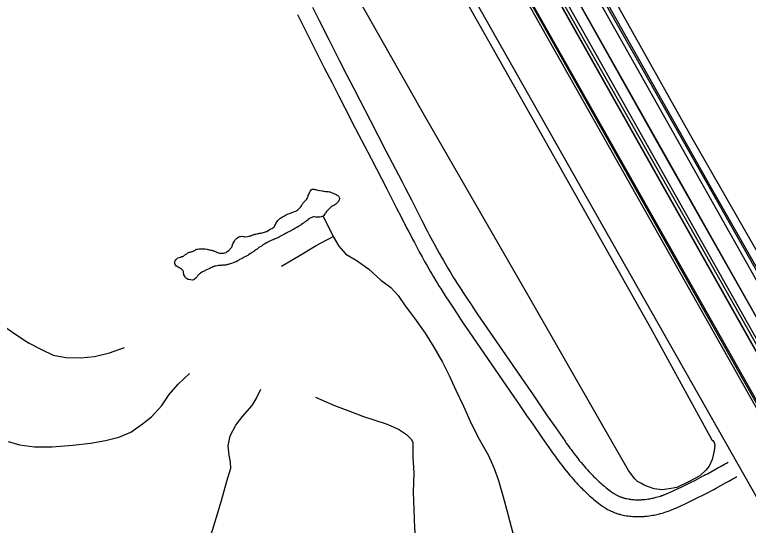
# Model space of a CAD drawing. Extents: x 3177185 to 3215018, y 812988 to 838321.
# Drawn here: x 3189804 to 3191111, y 827234 to 828145 of the extents above; entities that cross this region are included whole.
import ezdxf

# ---------------------------------------------------------------- set-up
doc = ezdxf.new("R2010")
doc.units = 0
for name, color, linetype in [('V-BRDG-OTLN', 7, 'Continuous'), ('V-FLOD-BASE', 7, 'Continuous'), ('V-RAIL-TRAK', 7, 'Continuous'), ('V-RIVR-JETY', 7, 'Continuous'), ('V-ROAD-CNTR', 7, 'Continuous'), ('V-SURV-LINE', 7, 'Continuous'), ('V-TOPO-SHOR', 7, 'Continuous')]:
    doc.layers.add(name, color=color, linetype=linetype)

msp = doc.modelspace()

# ---------------------------------------------------------------- linework, layer by layer
at = {"layer": 'V-BRDG-OTLN'}
msp.add_lwpolyline([(3189931.1, 829788.8), (3190041.1, 829594.3), (3190262.1, 829203.1), (3190444, 828880.4), (3190572.7, 828651.8), (3190883, 828102), (3191302.9, 827356.4), (3191715.4, 826625.5), (3191850.5, 826386.8), (3191913.1, 826276.1), (3191857.2, 826244.4), (3191504.1, 826872.6), (3191185.7, 827436.4), (3190860.4, 828014.3), (3190535.7, 828590.2), (3190389.4, 828848.4), (3190198.3, 829187.5), (3189983.6, 829569.5), (3189815.2, 829866.6), (3189869.7, 829897.4)], close=True, dxfattribs=at)
msp.add_lwpolyline([(3189842.4, 829882), (3189906.7, 829766.5), (3190091.4, 829438.9), (3190276.6, 829111.6), (3190415.1, 828865.6), (3190768.1, 828239.2), (3190952.4, 827911), (3191133.9, 827589.9), (3191350, 827207), (3191641.8, 826689.3), (3191871, 826283.4), (3191884.4, 826259.8)], dxfattribs=at)
at = {"layer": 'V-FLOD-BASE'}
msp.add_lwpolyline([(3190314.2, 828890.9), (3190510.3, 828543), (3190730.1, 828152.9), (3191049.9, 827586.4), (3191280.4, 827177.3), (3191576.7, 826651.3), (3191649.6, 826521.4)], dxfattribs=at)
at = {"layer": 'V-RAIL-TRAK'}
msp.add_lwpolyline([(3191871.7, 826233.9), (3191785.2, 826388.2), (3191407.9, 827056.3), (3191034.9, 827717.7), (3190723.6, 828268.1), (3190388.4, 828864.7)], dxfattribs=at)
at = {"layer": 'V-RIVR-JETY'}
for points in [[(3191651.2, 826513.8), (3191647.9, 826516.7), (3191568.7, 826660.8), (3191407.4, 826948.2), (3191228.3, 827262.2), (3190970.7, 827718.3), (3190670.9, 828250.5), (3190397.2, 828734.5), (3190316.1, 828880.1)], [(3191767.9, 826598.9), (3191749.8, 826635.5), (3191623.3, 826850.9), (3191456.2, 827154.5), (3191228.1, 827546), (3191006.2, 827932.5), (3190723.9, 828438.1), (3190476.7, 828877.3)], [(3190467.1, 828860.7), (3190749.1, 828362.2), (3191048.1, 827830.3), (3191353.7, 827294.7), (3191628.6, 826806.2), (3191747.8, 826593.5), (3191767.9, 826598.9)], [(3190290.6, 828778.2), (3190397.9, 828569.6), (3190618.1, 828181.8), (3190879.8, 827718.3), (3191105, 827321), (3191323.5, 826935.7), (3191549.1, 826533.4), (3191573.1, 826493), (3191581.4, 826479.8)]]:
    msp.add_lwpolyline(points, dxfattribs=at)
at = {"layer": 'V-ROAD-CNTR'}
for points in [[(3186813, 835225.2), (3189830.7, 829864.1), (3191892.3, 826207.1)], [(3190334.3, 828158.1), (3190346.3, 828134.4), (3190364.2, 828099), (3190373.2, 828081.3), (3190382.2, 828063.6), (3190396, 828036.6), (3190408.1, 828013), (3190418.7, 827992.3), (3190437.4, 827956.2), (3190465.4, 827902), (3190493.5, 827847.8), (3190499.5, 827836.1), (3190510.7, 827814.3), (3190520.4, 827795.2), (3190528.9, 827778.5), (3190532.7, 827771.3), (3190536.2, 827764.5), (3190539.6, 827758.1), (3190542.7, 827752.2), (3190545.6, 827746.6), (3190551.2, 827736.2), (3190556.2, 827727.2), (3190560.5, 827719.3), (3190564.4, 827712.4), (3190567.8, 827706.4), (3190570.8, 827701.2), (3190573.4, 827696.7), (3190575.8, 827692.7), (3190579.9, 827685.8), (3190583, 827680.6), (3190585.4, 827676.8), (3190589, 827671), (3190592.6, 827665.3), (3190596.4, 827659.5), (3190603.7, 827648.1), (3190610.6, 827637.5), (3190617.2, 827627.7), (3190623.4, 827618.4), (3190629.2, 827609.7), (3190634.7, 827601.7), (3190645, 827586.5), (3190718.1, 827480.4), (3190726.4, 827468.3), (3190740.9, 827447.2), (3190751.8, 827431.4), (3190768.2, 827407.8), (3190784.6, 827384.1), (3190786.9, 827380.8), (3190789.1, 827377.7), (3190791.2, 827374.7), (3190793.3, 827371.8), (3190795.3, 827369.1), (3190799.3, 827363.7), (3190803, 827358.8), (3190806.6, 827354.2), (3190810, 827350), (3190813.2, 827346.1), (3190816.2, 827342.4), (3190819.1, 827339.1), (3190821.9, 827335.9), (3190824.5, 827333), (3190827, 827330.3), (3190829.3, 827327.8), (3190831.5, 827325.5), (3190833.6, 827323.3), (3190835.6, 827321.3), (3190837.5, 827319.5), (3190839.3, 827317.7), (3190842.7, 827314.5), (3190845.7, 827311.7), (3190848.4, 827309.3), (3190850.8, 827307.2), (3190852.9, 827305.4), (3190854.7, 827303.8), (3190858, 827301.1), (3190860.5, 827299.1), (3190862.4, 827297.6), (3190865.3, 827295.4), (3190868.2, 827293.2), (3190869.5, 827292.3), (3190870.7, 827291.4), (3190871.9, 827290.6), (3190873.2, 827289.9), (3190874.4, 827289.2), (3190875.7, 827288.5), (3190876.9, 827287.8), (3190878.2, 827287.2)], [(3190307.6, 828144.6), (3190319.5, 828120.9), (3190337.4, 828085.4), (3190346.4, 828067.7), (3190355.5, 828050), (3190369.3, 828022.9), (3190381.4, 827999.3), (3190392.1, 827978.6), (3190410.7, 827942.4), (3190438.8, 827888.2), (3190466.8, 827834), (3190472.8, 827822.4), (3190483.9, 827800.6), (3190493.7, 827781.5), (3190502.3, 827764.8), (3190506.1, 827757.5), (3190509.6, 827750.6), (3190513, 827744.2), (3190516.2, 827738.1), (3190519.2, 827732.5), (3190524.8, 827721.9), (3190529.9, 827712.7), (3190534.3, 827704.7), (3190538.3, 827697.7), (3190541.7, 827691.5), (3190544.8, 827686.2), (3190547.6, 827681.5), (3190550, 827677.4), (3190554.2, 827670.3), (3190557.4, 827665), (3190559.9, 827661), (3190563.6, 827655.1), (3190567.3, 827649.2), (3190571.2, 827643.2), (3190578.6, 827631.7), (3190585.6, 827621), (3190592.2, 827611.1), (3190598.4, 827601.7), (3190604.3, 827593), (3190609.8, 827584.8), (3190620.2, 827569.5), (3190693.4, 827463.4), (3190701.6, 827451.3), (3190716.2, 827430.2), (3190727.1, 827414.4), (3190743.5, 827390.7), (3190760, 827366.9), (3190762.3, 827363.6), (3190764.6, 827360.4), (3190766.8, 827357.3), (3190769, 827354.2), (3190771.1, 827351.3), (3190775.3, 827345.7), (3190779.2, 827340.5), (3190783, 827335.6), (3190786.6, 827331.1), (3190790.1, 827326.9), (3190793.4, 827323), (3190796.5, 827319.4), (3190799.4, 827316), (3190802.3, 827312.9), (3190805, 827309.9), (3190807.5, 827307.2), (3190809.9, 827304.7), (3190812.2, 827302.3), (3190814.4, 827300.1), (3190816.5, 827298.1), (3190818.5, 827296.1), (3190822.2, 827292.6), (3190825.5, 827289.5), (3190828.4, 827286.9), (3190831.1, 827284.6), (3190833.4, 827282.6), (3190835.5, 827280.8), (3190839.1, 827277.8), (3190841.8, 827275.6), (3190844, 827273.9), (3190847.2, 827271.5), (3190850.4, 827269), (3190852.3, 827267.7), (3190854.1, 827266.4), (3190856, 827265.2), (3190857.8, 827264.1), (3190859.7, 827263.1), (3190861.5, 827262), (3190863.3, 827261.1), (3190864.9, 827260.3)], [(3190878, 827287.3), (3190879.3, 827286.7), (3190880.6, 827286.1), (3190881.8, 827285.6), (3190883, 827285.1), (3190884.2, 827284.7), (3190885.4, 827284.2), (3190886.6, 827283.8), (3190887.7, 827283.5), (3190888.9, 827283.1), (3190890.1, 827282.8), (3190891.2, 827282.5), (3190892.3, 827282.2), (3190894.7, 827281.7), (3190896.9, 827281.2), (3190899.1, 827280.9), (3190901.2, 827280.5), (3190903.3, 827280.3), (3190905.4, 827280.1), (3190907.4, 827279.9), (3190909.4, 827279.8), (3190911.3, 827279.7), (3190913.1, 827279.7), (3190914.9, 827279.7), (3190916.7, 827279.7), (3190918.4, 827279.7), (3190920.1, 827279.8), (3190921.7, 827279.9), (3190923.2, 827280), (3190924.7, 827280.1), (3190927.7, 827280.4), (3190930.5, 827280.8), (3190933.1, 827281.2), (3190935.5, 827281.6), (3190937.7, 827282), (3190939.8, 827282.4), (3190941.8, 827282.8), (3190943.7, 827283.2), (3190945.4, 827283.7), (3190947, 827284.1), (3190950, 827284.9), (3190952.6, 827285.7), (3190954.8, 827286.4), (3190956.8, 827287.1), (3190958.5, 827287.6), (3190959.9, 827288.2), (3190962.5, 827289.1), (3190964.3, 827289.9), (3190965.7, 827290.5), (3190967.7, 827291.3), (3190969.8, 827292.3), (3190978.5, 827296.3), (3190986.1, 827299.9), (3190992.7, 827303), (3190998.5, 827305.8), (3191003.6, 827308.3), (3191008, 827310.4), (3191015.7, 827314.3), (3191021.4, 827317.2), (3191025.6, 827319.4), (3191032, 827322.8), (3191035.2, 827324.5), (3191038.4, 827326.2), (3191057.2, 827336.5), (3191061.8, 827339), (3191068.7, 827342.9), (3191072.1, 827344.9), (3191075.5, 827346.9)], [(3190865.2, 827260.1), (3190866.9, 827259.4), (3190868.6, 827258.6), (3190870.4, 827257.9), (3190872.1, 827257.2), (3190873.8, 827256.5), (3190875.5, 827255.9), (3190877.2, 827255.3), (3190878.9, 827254.8), (3190880.5, 827254.3), (3190882.1, 827253.9), (3190883.7, 827253.4), (3190885.3, 827253), (3190888.4, 827252.3), (3190891.4, 827251.7), (3190894.4, 827251.2), (3190897.3, 827250.8), (3190900, 827250.5), (3190902.7, 827250.2), (3190905.4, 827250), (3190907.9, 827249.8), (3190910.4, 827249.7), (3190912.7, 827249.7), (3190915, 827249.7), (3190917.3, 827249.7), (3190919.4, 827249.8), (3190921.5, 827249.9), (3190923.6, 827250), (3190925.5, 827250.1), (3190927.5, 827250.3), (3190931.1, 827250.6), (3190934.5, 827251), (3190937.6, 827251.5), (3190940.6, 827252), (3190943.4, 827252.5), (3190946, 827253), (3190948.4, 827253.5), (3190950.6, 827254.1), (3190952.7, 827254.6), (3190954.7, 827255.1), (3190958.3, 827256.1), (3190961.4, 827257), (3190964.1, 827257.9), (3190966.5, 827258.7), (3190968.5, 827259.4), (3190970.4, 827260), (3190973.4, 827261.2), (3190975.7, 827262.1), (3190977.4, 827262.8), (3190979.9, 827263.9), (3190982.3, 827265), (3190991.2, 827269.1), (3190998.9, 827272.7), (3191005.6, 827275.9), (3191011.6, 827278.8), (3191016.7, 827281.3), (3191021.3, 827283.5), (3191029.2, 827287.5), (3191035.1, 827290.5), (3191039.6, 827292.8), (3191046.2, 827296.3), (3191049.5, 827298.1), (3191052.8, 827299.9), (3191071.6, 827310.2), (3191076.4, 827312.8), (3191083.5, 827316.8), (3191087, 827318.9), (3191090.6, 827320.9)]]:
    msp.add_lwpolyline(points, dxfattribs=at)
at = {"layer": 'V-SURV-LINE'}
for points in [[(3189803, 829952.1), (3191996.6, 826059.9)], [(3191970.5, 826045.1), (3189776.9, 829937.4)]]:
    msp.add_lwpolyline(points, dxfattribs=at)
at = {"layer": 'V-TOPO-SHOR'}
for points in [[(3190427.6, 828923.5), (3190635.9, 828554.1), (3190936.1, 828022.9), (3191271.2, 827430.3), (3191592.3, 826860), (3191743.4, 826592.8)], [(3190317.1, 828891.2), (3190656.3, 828287.7), (3190859.6, 827927.7), (3191060.6, 827572.7), (3191270, 827200.3), (3191547.2, 826708), (3191655.6, 826515.7)], [(3190557.2, 828259.1), (3190729.9, 827953), (3190937.1, 827586.1), (3191046, 827386.8), (3191048, 827385.4), (3191050.4, 827382), (3191051.5, 827377.8), (3191050.6, 827367.2), (3191047, 827351.3), (3191041.5, 827339.5), (3191035.5, 827332.3), (3191024.7, 827322.2), (3191005.8, 827312), (3190983.6, 827301.8), (3190970.1, 827299), (3190957.6, 827297.5), (3190943.5, 827299.1), (3190933.1, 827302.5), (3190925.8, 827305.5), (3190919.5, 827309.2), (3190913.7, 827312.5), (3190908.7, 827317), (3190897.5, 827331.8), (3190847.5, 827419.7), (3190724.7, 827633.5), (3190536.7, 827960.6), (3190375.6, 828245.3)], [(3190266.6, 827767), (3190267.5, 827768.5), (3190268.4, 827770.4), (3190269.3, 827772.2), (3190271.6, 827775.9), (3190273, 827777.6), (3190273.9, 827778.5), (3190274.8, 827779.4), (3190276.5, 827781.1), (3190277.8, 827782), (3190279, 827782.7), (3190281, 827784), (3190282.4, 827784.8), (3190284.7, 827786.1), (3190286.6, 827787.1), (3190291, 827789.2), (3190293.5, 827790.3), (3190295.3, 827790.8), (3190296.7, 827791.2), (3190298.3, 827791.9), (3190300.8, 827792.9), (3190304.6, 827794.5), (3190305.9, 827795), (3190306.8, 827795.7), (3190308.2, 827796.8), (3190309.2, 827797.5), (3190311.4, 827799.3), (3190313.8, 827802.1), (3190315.1, 827804), (3190315.8, 827805.3), (3190316.7, 827806.7), (3190318.1, 827808.8), (3190320.9, 827812), (3190322, 827813), (3190323.2, 827814.2), (3190324.1, 827815.3), (3190325, 827816.9), (3190326.2, 827819.9), (3190326.8, 827821.1), (3190327.1, 827822.4), (3190327.8, 827824.1), (3190328.9, 827826.9), (3190330.3, 827829.6), (3190331, 827830.7), (3190332.4, 827832.1), (3190333.7, 827833.3), (3190334.7, 827833.5), (3190337, 827833.5), (3190338.8, 827832.9), (3190340.7, 827832.6), (3190343.2, 827831.7), (3190344.3, 827831.5), (3190347.3, 827830.8), (3190352.2, 827830.3), (3190353.3, 827830.1), (3190354.5, 827829.9), (3190357.7, 827829.2), (3190361.4, 827829.5), (3190362.4, 827829.5), (3190364.6, 827828.8), (3190365.8, 827828.5), (3190366.8, 827828.1), (3190369.3, 827827.2), (3190371.3, 827826.5), (3190372.5, 827825.8), (3190373.7, 827825.3), (3190375.3, 827824.6), (3190376.7, 827824), (3190378.5, 827823), (3190379.9, 827821.9), (3190380.8, 827820.8), (3190381.3, 827819.8), (3190381.8, 827818.9), (3190382.4, 827817.1), (3190382.5, 827815.9), (3190381.5, 827813.4), (3190380.6, 827811.3), (3190379.7, 827810.3), (3190378.5, 827809), (3190377, 827807.6), (3190376, 827806.9), (3190374.6, 827805.7), (3190373.7, 827805.2), (3190371.9, 827804.4), (3190368.7, 827802.3), (3190367.5, 827801.6), (3190366.4, 827800.6), (3190365.6, 827799.7), (3190364.1, 827798.3), (3190363.1, 827797), (3190359.5, 827793.7), (3190358.3, 827791.9), (3190357.8, 827790.9), (3190356.7, 827789.3), (3190355.6, 827787.7), (3190355.1, 827786.8), (3190354.4, 827785.8), (3190353.4, 827785.2), (3190351.6, 827784.7), (3190350.2, 827784.4), (3190347.7, 827783.8)], [(3190347.7, 827783.8), (3190345.8, 827783.7), (3190343.6, 827783.5), (3190342.4, 827783.5), (3190340.6, 827783.5), (3190337.6, 827783.9), (3190335.7, 827783.9), (3190334.3, 827783.7), (3190332, 827782.6), (3190330.6, 827781.8), (3190328.6, 827780.3), (3190327.7, 827779.8), (3190326.7, 827778.9), (3190324.2, 827777), (3190322.1, 827775.8), (3190320.8, 827774.9), (3190319.6, 827773.8), (3190318.7, 827773.1), (3190317.1, 827772.2), (3190315.2, 827770.7), (3190314.1, 827770), (3190313.2, 827769.2), (3190310.9, 827768), (3190309.4, 827767), (3190306.5, 827765.4), (3190304.9, 827764.5), (3190304.1, 827763.8), (3190303, 827763.1), (3190300.7, 827761.7), (3190298.8, 827760.8), (3190294.5, 827758.5), (3190292.6, 827757.6), (3190290.4, 827756.6), (3190289.4, 827755.9), (3190287.6, 827754.8), (3190284.4, 827753.1), (3190282.5, 827752), (3190281.1, 827751.5), (3190278.8, 827750.2), (3190277.5, 827749.4), (3190276.5, 827748.8), (3190275.2, 827748.1), (3190274.2, 827747.6), (3190272.8, 827746.7), (3190268, 827745), (3190266.8, 827744.6), (3190265.9, 827744.1), (3190264.5, 827743.4), (3190263.6, 827742.9), (3190261.1, 827742), (3190257.6, 827740.2), (3190255.3, 827739), (3190253.9, 827738.3), (3190252.1, 827737.4), (3190251.2, 827736.9), (3190247.9, 827734.8), (3190246.6, 827734.1), (3190245.7, 827733.4), (3190244.9, 827732.7), (3190243.6, 827731.8), (3190239, 827729.3), (3190238, 827728.4), (3190235.8, 827726.7), (3190234.6, 827726), (3190233.2, 827724.9), (3190231.4, 827723.7), (3190230, 827722.6), (3190228.8, 827721.6), (3190227.9, 827721), (3190226.6, 827720.3), (3190225.1, 827719.3), (3190224, 827718.7), (3190221.5, 827717), (3190220.6, 827716.5), (3190219.2, 827715.4), (3190217.8, 827714.5), (3190216.8, 827714), (3190215.5, 827713.3), (3190212.9, 827712.2), (3190210.7, 827711.2), (3190208.8, 827710.1), (3190207.6, 827709.2), (3190206.3, 827708.5), (3190204.7, 827707.8), (3190203.1, 827706.8), (3190202.3, 827706.1), (3190201.4, 827705.6), (3190198.4, 827704.1), (3190196.4, 827703.4), (3190194.3, 827702.6), (3190193.1, 827702), (3190190.1, 827700.8), (3190187.6, 827700.3), (3190185.8, 827699.6), (3190184.8, 827699.2), (3190183, 827698.9), (3190180.9, 827698.2), (3190179.1, 827697.8), (3190176.8, 827697.7), (3190175.6, 827697.7), (3190174.4, 827697.7)], [(3190353.4, 827785.2), (3190371.2, 827749.2), (3190381.2, 827731.9), (3190394, 827717.6), (3190412.2, 827707), (3190434.1, 827691.6), (3190456.4, 827671.3), (3190474, 827658.3), (3190487.2, 827644), (3190499.5, 827625.7), (3190516.6, 827603.5), (3190535.3, 827576.8), (3190551, 827551.6), (3190566.5, 827525.2), (3190577.9, 827501.4), (3190590, 827474.9), (3190603.8, 827446.4)], [(3190099, 827712.5), (3190100.8, 827713.2), (3190102.4, 827713.7), (3190103.4, 827713.7), (3190104.5, 827714.2), (3190105.7, 827715.1), (3190107.1, 827716.3), (3190108.2, 827716.8), (3190110.3, 827718.1), (3190111.2, 827719), (3190112.4, 827719.7), (3190114.9, 827721.4), (3190116.8, 827721.4), (3190118.4, 827721.9), (3190119.5, 827722.3), (3190120.9, 827722.5), (3190124.1, 827724.2), (3190125.5, 827724.9), (3190126.6, 827725.6), (3190128.7, 827726.2), (3190130.4, 827726.5), (3190132.7, 827726.9), (3190134.7, 827726.9), (3190137.7, 827727.2), (3190138.7, 827727.2), (3190140.7, 827727.2), (3190143.2, 827726.8), (3190146.7, 827726.5), (3190148.1, 827726), (3190149.3, 827725.6), (3190151.1, 827725.1), (3190153.4, 827724.9), (3190155.2, 827724.7), (3190157.8, 827723.8), (3190159, 827723.5), (3190159.9, 827722.9), (3190164, 827721.2), (3190165.4, 827720.4), (3190166.8, 827720.1), (3190168.7, 827719.6), (3190171, 827719.2), (3190172.1, 827719.2), (3190173.7, 827719.2), (3190175.8, 827719.4), (3190177.6, 827719.7), (3190180.4, 827720.8), (3190181.8, 827721.5), (3190183, 827722.4), (3190183.9, 827722.9), (3190185.9, 827724.6), (3190186.9, 827725.9), (3190187.6, 827726.8), (3190188.4, 827727.6), (3190189.6, 827728.9), (3190190.7, 827729.8), (3190191.2, 827731.3), (3190191.5, 827732.6), (3190192.2, 827734.3), (3190193.3, 827737), (3190194.2, 827738.8), (3190195.3, 827740.9), (3190196.9, 827743.3), (3190198.4, 827744.7), (3190199.3, 827745.6), (3190201.5, 827747.2), (3190203.2, 827748.3), (3190204.8, 827748.8), (3190206.2, 827749.3), (3190208.3, 827749.7), (3190211.2, 827749.1), (3190212.8, 827748.8), (3190214.5, 827748.4), (3190218.6, 827748.9), (3190221.4, 827749.6), (3190222.8, 827750.2), (3190224.4, 827750.5), (3190226.2, 827751.2), (3190228.8, 827752.3), (3190229.9, 827752.6), (3190230.9, 827752.6), (3190232, 827753), (3190233.4, 827753.2), (3190235.9, 827754), (3190237.5, 827754.4), (3190238.9, 827754.7), (3190240.3, 827755.1), (3190241.5, 827755.1), (3190243.1, 827755.3), (3190246.7, 827756.1), (3190249, 827756.8), (3190250.6, 827757.4), (3190252.5, 827757.9), (3190253.6, 827758.2), (3190255.1, 827758.9), (3190257.6, 827760.7), (3190259.4, 827761.9), (3190260.3, 827762.5), (3190262, 827763.3), (3190263.8, 827764.4), (3190265.6, 827765.8), (3190266.6, 827767)], [(3190279.1, 827695.9), (3190312.7, 827715.5), (3190341.3, 827733.3), (3190371.2, 827749.2)], [(3190174.4, 827697.7), (3190173.1, 827697.3), (3190169.4, 827697.5), (3190167.8, 827697.3), (3190166.8, 827697.3), (3190162.2, 827696.4), (3190160, 827695.9), (3190157.9, 827695.2), (3190156.9, 827694.7), (3190155.3, 827694), (3190153.5, 827693.1), (3190151.6, 827692.2), (3190150.5, 827691.7), (3190148.7, 827691), (3190147.2, 827690.3), (3190145.7, 827689.8), (3190141.3, 827687.5), (3190139.7, 827686.8), (3190138.7, 827686.2), (3190136.9, 827685), (3190135, 827684), (3190134.1, 827683.3), (3190133.2, 827682.4), (3190132, 827681.5), (3190130.2, 827679.4), (3190129.5, 827678.5), (3190128.9, 827677.6), (3190128.4, 827676.7), (3190127.2, 827675.2), (3190125.1, 827673.4), (3190123.8, 827672.5), (3190122.6, 827672), (3190120.5, 827671.5), (3190117.1, 827671.8), (3190114.3, 827672.5), (3190113.2, 827672.7), (3190111.8, 827673.2), (3190110.2, 827674.1), (3190109, 827675.4), (3190108.3, 827676.2), (3190107.6, 827677.1), (3190105.5, 827681), (3190105.1, 827682.1), (3190104.8, 827683.8), (3190104.8, 827685.1), (3190104.4, 827686.8), (3190103.9, 827687.7), (3190101.3, 827690.6), (3190099.8, 827691.4), (3190098.3, 827692.5), (3190097, 827693.2), (3190094.9, 827694.5), (3190092.4, 827695.9), (3190091.4, 827696.4), (3190090.1, 827698.2), (3190089.3, 827700.8), (3190089.1, 827701.7), (3190089.1, 827702.9), (3190089.4, 827704.2), (3190090, 827705.6), (3190091, 827707.3), (3190092.5, 827709.1), (3190093.3, 827710), (3190094.6, 827710.9), (3190099, 827712.5)], [(3189722, 827669.2), (3189741, 827648.5), (3189758.2, 827622.4), (3189767.4, 827609), (3189783.6, 827590), (3189806, 827574.4), (3189828.5, 827559.3), (3189850.3, 827548.1), (3189872.5, 827537.6), (3189895.2, 827533.4), (3189920.9, 827532.8), (3189946, 827534.9), (3189973, 827541.5), (3189999.4, 827551.2)], [(3189792.1, 827383.6), (3189812.3, 827377.5), (3189839.2, 827374), (3189870.6, 827374.2), (3189907.4, 827377.1), (3189938.7, 827380.6), (3189965.4, 827385.1), (3189989.1, 827391.5), (3190010.6, 827400.5), (3190031.8, 827414.9), (3190047.5, 827427.7), (3190065.9, 827447.6), (3190079.2, 827467.3), (3190095.2, 827485.9), (3190115.4, 827504.8)], [(3190144.1, 827178.5), (3190150.7, 827208), (3190160.8, 827240.8), (3190172.6, 827278.2), (3190181.9, 827312.7), (3190188.9, 827336), (3190188.5, 827346.6), (3190186, 827359.2), (3190184.5, 827375.7), (3190188.1, 827393.6), (3190197.7, 827412.5), (3190210, 827428.1), (3190227.3, 827447.7), (3190233.9, 827459.4), (3190242.3, 827476.8)], [(3190340, 827462.9), (3190373.5, 827448), (3190402.1, 827436.9), (3190425.5, 827428.2), (3190445.8, 827421.6), (3190465.6, 827414.9), (3190487.9, 827405.4), (3190501.9, 827395.9), (3190510.7, 827387.3), (3190513.4, 827381.8), (3190513.5, 827355.9), (3190515, 827327.9), (3190514.2, 827293.1), (3190515.1, 827262.2), (3190516.5, 827229.3), (3190519.2, 827195.4), (3190521.2, 827161.2), (3190523.1, 827123.3)], [(3190603.8, 827446.4), (3190617.2, 827415.8), (3190631.6, 827387.8), (3190648, 827358.8), (3190658.6, 827335.7), (3190665.8, 827314.3), (3190674.3, 827285.2), (3190682, 827256.6)], [(3190682, 827256.6), (3190692, 827217.5), (3190700.9, 827176.5), (3190710.3, 827139.7), (3190717.5, 827111.8), (3190722.5, 827088.6)]]:
    msp.add_lwpolyline(points, dxfattribs=at)

doc.saveas('drawing.dxf')
